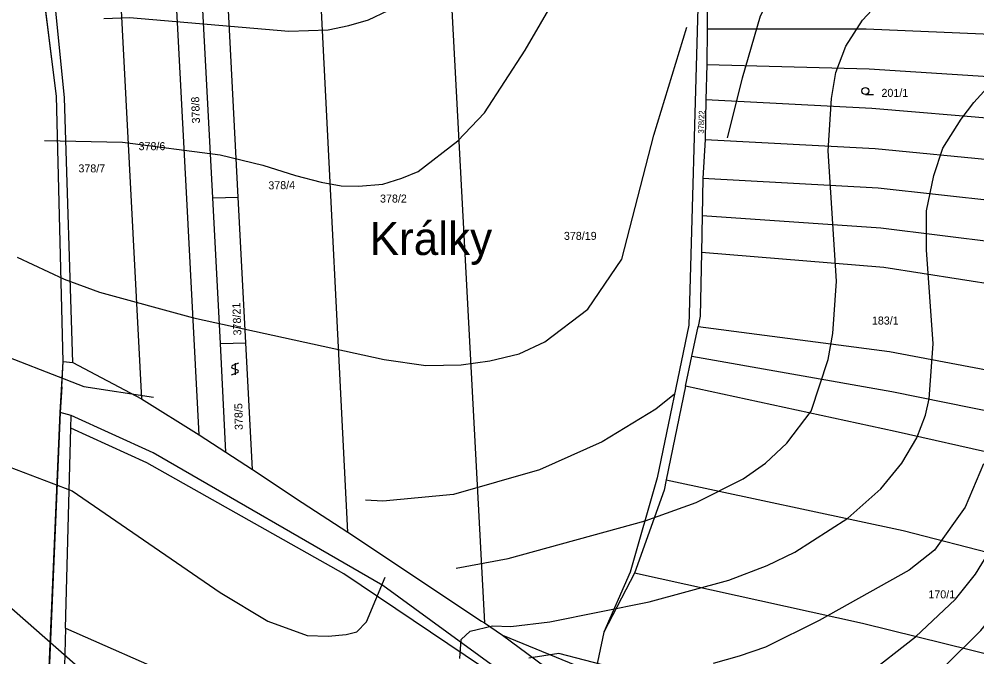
# Model space of a CAD drawing. Extents: x -555860 to -552701, y -1187050 to -1182291.
# Drawn here: x -555043.2 to -554839.8, y -1184905.7 to -1184770.2 of the extents above; entities that cross this region are included whole.
import ezdxf

# ---------------------------------------------------------------- set-up
doc = ezdxf.new("R2010")
doc.units = 0
for name, color, linetype in [('LEG_2b', 7, 'Continuous'), ('Level 25', 7, 'Continuous'), ('Level 28', 7, 'Continuous'), ('Level 30', 7, 'Continuous'), ('Level 40', 7, 'Continuous'), ('Level 41', 7, 'Continuous'), ('navrh_BV', 7, 'Continuous'), ('Parcelní čísla', 7, 'Continuous')]:
    doc.layers.add(name, color=color, linetype=linetype)

msp = doc.modelspace()

# ---------------------------------------------------------------- linework, layer by layer
at = {"layer": 'Level 25'}
for p, q in [((-554863.46, -1184786.2), (-554861.71, -1184786.2)), ((-554996.59, -1184843.29), (-554997.89, -1184843.77)), ((-554997.34, -1184843.29), (-554997.34, -1184845.79)), ((-554998.09, -1184845.79), (-554996.79, -1184845.3)), ((-554997.89, -1184844.37), (-554996.79, -1184844.7))]:
    msp.add_line(p, q, dxfattribs=at)
msp.add_circle((-554863.46, -1184785.45), 0.75, dxfattribs=at)
for centre, start, end in [((-554997.76, -1184844.07), 113.579, 246.421), ((-554996.92, -1184845), 293.574, 66.426)]:
    msp.add_arc(centre, 0.329, start, end, dxfattribs=at)
at = {"layer": 'Level 28'}
msp.add_lwpolyline([(-555037.85, -1184932.48), (-555034.44, -1184853.76), (-555033.83, -1184842.95), (-555035.24, -1184786.57), (-555039.16, -1184755.62), (-555043.11, -1184724.5), (-555038.96, -1184692.59), (-555032.26, -1184659), (-555018.42, -1184595.69), (-555014.13, -1184562.57), (-555013.8, -1184540.42), (-555013.62, -1184538.98), (-555013.31, -1184536.45), (-555012.91, -1184533.21), (-555012.62, -1184530.82), (-555015.32, -1184519.62), (-555021.51, -1184466.21)], dxfattribs=at)
at = {"layer": 'Level 30'}
msp.add_lwpolyline([(-555037.85, -1184932.48), (-555034.44, -1184853.76), (-555033.83, -1184842.95), (-555035.24, -1184786.57), (-555039.16, -1184755.62), (-555043.11, -1184724.5), (-555038.96, -1184692.59), (-555032.26, -1184659), (-555018.42, -1184595.69), (-555016.76, -1184582.9)], dxfattribs=at)
at = {"layer": 'Level 40'}
for points in [[(-554950.38, -1184886.82), (-554939.33, -1184884.8), (-554910.21, -1184876.76), (-554899.39, -1184872.88), (-554889.41, -1184867.89), (-554884.7, -1184864.56), (-554880.12, -1184860.26), (-554874.99, -1184853.47), (-554871.38, -1184842.52), (-554870.41, -1184836.97), (-554869.58, -1184825.88), (-554871.38, -1184798.15), (-554870.69, -1184787.05), (-554869.72, -1184781.51), (-554867.64, -1184775.96), (-554864.04, -1184770.42), (-554861.11, -1184767.2), (-554858.21, -1184764.45), (-554847.26, -1184758.91), (-554841.71, -1184757.1), (-554835.89, -1184755.99)], [(-555082.3, -1184850.73), (-555070.27, -1184855.24), (-555049.87, -1184863.63), (-555031.95, -1184870.39), (-555000.47, -1184892.02), (-554990.35, -1184898.12), (-554982.03, -1184901.17), (-554977.59, -1184901.31), (-554973.75, -1184900.95), (-554971.49, -1184900.34), (-554969.41, -1184898.26), (-554965.47, -1184888.78)]]:
    msp.add_lwpolyline(points, dxfattribs=at)
at = {"layer": 'Level 41'}
for points in [[(-554838.11, -1184730.62), (-554844.21, -1184731.59), (-554853.36, -1184733.95), (-554860.64, -1184736.92), (-554865.56, -1184739.49), (-554869.71, -1184742.86), (-554873.05, -1184746.29), (-554879.15, -1184756.27), (-554885.8, -1184769.58), (-554889.66, -1184782.71), (-554892.82, -1184795.39)], [(-555037.83, -1184795.95), (-555021.27, -1184796.34), (-555000.5, -1184799.05), (-554991.43, -1184801.2), (-554984.53, -1184803.41), (-554979.05, -1184804.82), (-554974.82, -1184805.63), (-554971.13, -1184805.65), (-554965.95, -1184805.22), (-554961.89, -1184804), (-554958.46, -1184802.58), (-554950, -1184796.07), (-554944.32, -1184790.1), (-554935.72, -1184776.79), (-554925.46, -1184759.04), (-554919.22, -1184744.49)], [(-555025.22, -1184770.06), (-555019.75, -1184769.86), (-554985.92, -1184772.77), (-554977.59, -1184772.49), (-554973.16, -1184771.52), (-554968.99, -1184770.34), (-554964.84, -1184768.33), (-554959.15, -1184764.59), (-554953.75, -1184759.32), (-554947.19, -1184750.69)], [(-555043.6, -1184820.75), (-555033.61, -1184825.46), (-555026.12, -1184828.23), (-555006.16, -1184833.64), (-554965.67, -1184842.52), (-554956.8, -1184843.76), (-554949.31, -1184843.62), (-554943.21, -1184842.79), (-554936.98, -1184841.29), (-554931.56, -1184838.77), (-554922.41, -1184831.84), (-554915.2, -1184821.16), (-554908.41, -1184794.82), (-554901.35, -1184771.91)], [(-554949.59, -1184906.02), (-554949.31, -1184902), (-554947.37, -1184900.2), (-554942.65, -1184899.09), (-554938.77, -1184899.23), (-554930.45, -1184898.26), (-554909.38, -1184893.96), (-554892.46, -1184889.38), (-554884.35, -1184886.26), (-554878.45, -1184883.42), (-554867.22, -1184876.21), (-554860.15, -1184869.97), (-554855.72, -1184864.56), (-554852.53, -1184859.16), (-554850.71, -1184854.33), (-554849.89, -1184850.84), (-554849.06, -1184839.19), (-554850.45, -1184819.22), (-554850.45, -1184810.9), (-554848.92, -1184803.42), (-554846.98, -1184797.59), (-554843.12, -1184791.46), (-554840.46, -1184787.88), (-554835.47, -1184782.48)], [(-555378.18, -1184910.46), (-555366.67, -1184894.93), (-555357.93, -1184885.92), (-555347.95, -1184877.46), (-555333.94, -1184867.34), (-555317.86, -1184856.8), (-555310.37, -1184852.91), (-555297.06, -1184847.65), (-555282.36, -1184840.85), (-555272.38, -1184834.33), (-555267.8, -1184830.18), (-555258.65, -1184823.24), (-555249.36, -1184819.08), (-555242.98, -1184817.42), (-555231.89, -1184816.86), (-555224.68, -1184817.56), (-555186.41, -1184827.26), (-555164.12, -1184834.69), (-555153.73, -1184838.65), (-555109.87, -1184856.52), (-555080.76, -1184870.66), (-555063.01, -1184881.2), (-555050.11, -1184890.77), (-555023.07, -1184914.48)], [(-554863.48, -1184909.76), (-554852.8, -1184901.44), (-554844.35, -1184893.4), (-554840.05, -1184888.13), (-554833.53, -1184877.46), (-554829.65, -1184867.47), (-554823.27, -1184844.18), (-554821.61, -1184840.85), (-554818, -1184836), (-554815.27, -1184834.2), (-554812.32, -1184832.81), (-554809.66, -1184832.38), (-554805.66, -1184832.12), (-554796.51, -1184832.81), (-554789.58, -1184834.2), (-554772.94, -1184839.05), (-554765.77, -1184841.79), (-554759.07, -1184844.87), (-554754.55, -1184847.56), (-554749.09, -1184851.39), (-554724.41, -1184870.39), (-554706.1, -1184882.73), (-554694.46, -1184889.1), (-554654.53, -1184913.37)], [(-555050.99, -1184839.87), (-555029.47, -1184848.26), (-555014.66, -1184850.49)], [(-554904, -1184849.9), (-554907.99, -1184853.05), (-554919.36, -1184859.99), (-554932.67, -1184865.95), (-554950.97, -1184871.22), (-554965.95, -1184872.6), (-554969.64, -1184872.4)], [(-554846.98, -1184908.1), (-554838.94, -1184900.06), (-554832.56, -1184892.29), (-554826.88, -1184883.84), (-554822.02, -1184874.96), (-554815.78, -1184861.65), (-554811.8, -1184854.99), (-554809.96, -1184852.78), (-554807.51, -1184851.36), (-554805.11, -1184850.56), (-554800.11, -1184850), (-554797.45, -1184850.04), (-554791.24, -1184851.11), (-554786.39, -1184852.51), (-554779.59, -1184854.86), (-554774.02, -1184857.3), (-554767.95, -1184860.68), (-554760.18, -1184865.81), (-554742.71, -1184879.26), (-554723.3, -1184892.57), (-554690.3, -1184911.57)], [(-554838.38, -1184864.7), (-554842.27, -1184873.85), (-554848.78, -1184883), (-554854.19, -1184887.3), (-554873.29, -1184897.98), (-554884.7, -1184903.66), (-554890.29, -1184905.57), (-554895.79, -1184907.13)], [(-554917.68, -1184907.78), (-554928.58, -1184904.99), (-554934.96, -1184905.98)]]:
    msp.add_lwpolyline(points, dxfattribs=at)
at = {"layer": 'navrh_BV'}
for p, q in [((-554952.68, -1184742.31), (-554944.38, -1184898.49)), ((-554973.37, -1184879.16), (-554980.08, -1184747.09)), ((-554996.66, -1184807.98), (-554999.71, -1184749.95)), ((-555007.58, -1184808.37), (-555010.55, -1184751.45)), ((-555002.02, -1184808.17), (-555005.11, -1184750.65)), ((-555022.31, -1184753.2), (-555017.2, -1184850.85)), ((-555035.24, -1184786.57), (-555039.16, -1184755.62)), ((-555033.56, -1184786.91), (-555036.69, -1184755.24)), ((-554899.06, -1184767.81), (-554900.96, -1184835.23)), ((-554897.04, -1184767.82), (-554897.06, -1184772.33)), ((-554897.06, -1184772.33), (-554897.17, -1184779.83)), ((-554863.28, -1184772.33), (-554897.06, -1184772.33)), ((-554815.32, -1184774.38), (-554863.28, -1184772.33)), ((-554897.17, -1184779.83), (-554897.32, -1184787.32)), ((-554897.17, -1184779.83), (-554862.67, -1184780.78)), ((-554862.67, -1184780.78), (-554815.6, -1184783.72)), ((-555033.83, -1184842.95), (-555035.24, -1184786.57)), ((-555031.78, -1184843.13), (-555033.56, -1184786.91)), ((-554897.32, -1184787.32), (-554897.5, -1184795.77)), ((-554862.06, -1184789.21), (-554897.32, -1184787.32)), ((-554815.89, -1184793.05), (-554862.06, -1184789.21)), ((-554897.5, -1184795.77), (-554897.98, -1184804.08)), ((-554897.5, -1184795.77), (-554861.4, -1184797.7)), ((-554861.4, -1184797.7), (-554816.04, -1184802.09)), ((-554897.98, -1184804.08), (-554898.12, -1184811.92)), ((-554860.78, -1184806.08), (-554897.98, -1184804.08)), ((-554816.23, -1184811), (-554860.78, -1184806.08)), ((-555004.96, -1184858.5), (-555007.58, -1184808.37)), ((-555002.02, -1184808.17), (-554996.66, -1184807.98)), ((-555000.45, -1184839.13), (-555002.02, -1184808.17)), ((-554995.03, -1184838.94), (-554996.66, -1184807.98)), ((-554898.12, -1184811.92), (-554898.28, -1184819.78)), ((-554898.12, -1184811.92), (-554860.16, -1184814.51)), ((-554860.16, -1184814.51), (-554816.32, -1184820)), ((-554898.28, -1184819.78), (-554898.57, -1184833.28)), ((-554859.55, -1184822.96), (-554898.28, -1184819.78)), ((-554816.48, -1184829.69), (-554859.55, -1184822.96)), ((-554898.57, -1184833.28), (-554898.98, -1184835.49)), ((-554900.96, -1184835.23), (-554907.71, -1184867.66)), ((-554900.33, -1184841.83), (-554898.98, -1184835.49)), ((-554898.98, -1184835.49), (-554858.32, -1184840.81)), ((-555000.45, -1184839.13), (-554995.03, -1184838.94)), ((-554999.28, -1184862.2), (-555000.45, -1184839.13)), ((-554993.61, -1184865.9), (-554995.03, -1184838.94)), ((-554901.67, -1184848.15), (-554900.33, -1184841.83)), ((-554900.33, -1184841.83), (-554857.85, -1184849.33)), ((-554858.32, -1184840.81), (-554816.98, -1184848.67)), ((-555034.13, -1184848.3), (-555033.83, -1184842.95)), ((-555033.83, -1184842.95), (-555031.78, -1184843.13)), ((-555031.78, -1184843.13), (-555017.2, -1184850.85)), ((-555034.13, -1184848.3), (-555034.44, -1184853.76)), ((-554901.67, -1184848.15), (-554905.76, -1184868.08)), ((-554857.12, -1184857.82), (-554901.67, -1184848.15)), ((-554857.85, -1184849.33), (-554812.83, -1184858.46)), ((-555017.2, -1184850.85), (-555004.96, -1184858.5)), ((-555034.44, -1184853.76), (-555037.85, -1184932.48)), ((-555032.12, -1184854.39), (-555034.44, -1184853.76)), ((-555032.19, -1184857.09), (-555032.12, -1184854.39)), ((-555014.73, -1184862.32), (-555032.12, -1184854.39)), ((-555033.34, -1184899.57), (-555032.19, -1184857.09)), ((-555016.09, -1184864.47), (-555032.19, -1184857.09)), ((-554817.26, -1184866.85), (-554857.12, -1184857.82)), ((-555004.96, -1184858.5), (-554999.28, -1184862.2)), ((-554965.97, -1184890.55), (-555014.73, -1184862.32)), ((-554999.28, -1184862.2), (-554993.61, -1184865.9)), ((-554974.23, -1184888.04), (-555016.09, -1184864.47)), ((-554993.61, -1184865.9), (-554983.08, -1184872.9)), ((-554907.71, -1184867.66), (-554913.45, -1184887.69)), ((-554905.76, -1184868.08), (-554906.23, -1184870.29)), ((-554905.76, -1184868.08), (-554855.43, -1184878.87)), ((-554906.23, -1184870.29), (-554912.48, -1184887.91)), ((-554983.08, -1184872.9), (-554973.37, -1184879.16)), ((-554973.37, -1184879.16), (-554945, -1184898.1)), ((-554855.43, -1184878.87), (-554817.8, -1184888.6)), ((-554936.31, -1184913.54), (-554974.23, -1184888.04)), ((-554913.45, -1184887.69), (-554918.99, -1184900.42)), ((-554912.48, -1184887.91), (-554918.99, -1184900.42)), ((-554864.04, -1184898.63), (-554912.48, -1184887.91)), ((-554936.01, -1184912.32), (-554965.97, -1184890.55)), ((-554945, -1184898.1), (-554944.38, -1184898.49)), ((-554944.38, -1184898.49), (-554940.53, -1184901.1)), ((-554826.13, -1184907.95), (-554864.04, -1184898.63)), ((-555033.34, -1184899.57), (-555033.75, -1184916.9)), ((-555033.34, -1184899.57), (-554940.34, -1184940.56)), ((-554918.99, -1184900.42), (-554920.87, -1184909.18)), ((-554940.53, -1184901.1), (-554920.87, -1184909.18)), ((-554940.53, -1184901.1), (-554915.02, -1184919.92))]:
    msp.add_line(p, q, dxfattribs=at)

# ---------------------------------------------------------------- texts
at = {"layer": 'LEG_2b'}
for s, height, rotation, p in [('378/8', 1.7, 92, (-555004.77, -1184792.32)), ('378/22', 1.2, 88, (-554897.79, -1184794.52)), ('378/4', 1.7, 1, (-554990.25, -1184806.36)), ('378/21', 1.7, 92, (-554995.98, -1184837.36)), ('378/5', 1.7, 91, (-554995.69, -1184857.47))]:
    msp.add_text(s, height=height, rotation=rotation, dxfattribs=at).set_placement(p)
for s, p in [('201/1', (-554860.05, -1184786.7)), ('378/6', (-555017.82, -1184798.03)), ('378/7', (-555030.6, -1184802.75)), ('378/2', (-554966.54, -1184809.16)), ('378/19', (-554927.49, -1184817.09)), ('183/1', (-554862.08, -1184835.08)), ('170/1', (-554850.08, -1184893.25))]:
    msp.add_text(s, height=1.7, dxfattribs=at).set_placement(p)
at = {"layer": 'Parcelní čísla'}
msp.add_text('Králky', height=7, dxfattribs=at).set_placement((-554968.74, -1184820.3))

doc.saveas('drawing.dxf')
